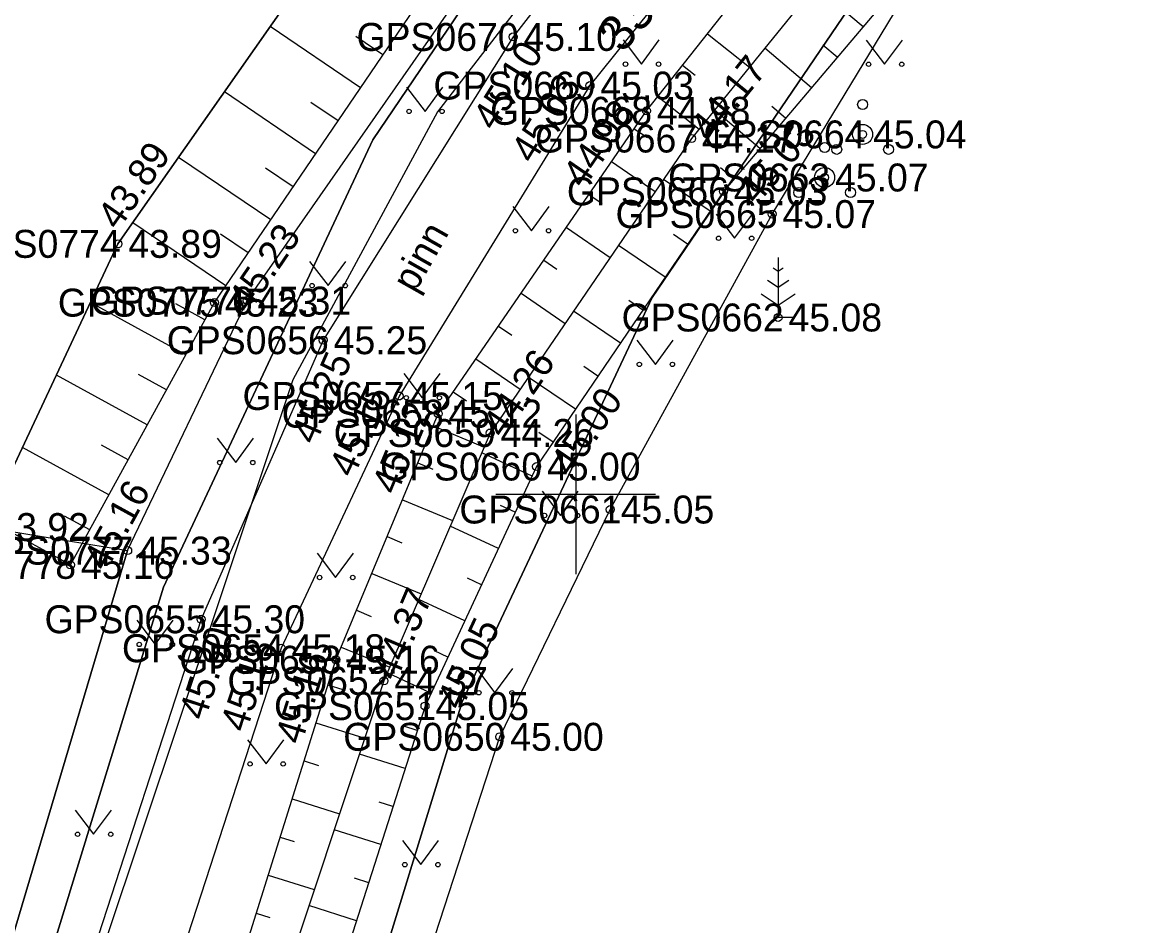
# Model space of a CAD drawing. Extents: x 551623 to 559850, y 6561220 to 6567135.
# Drawn here: x 557236.14 to 557263.92, y 6565639.19 to 6565661.83 of the extents above; entities that cross this region are included whole.
import ezdxf

# ---------------------------------------------------------------- set-up
doc = ezdxf.new("R2010")
doc.units = 0
for name, color, linetype in [('HALJASTUS', 7, 'Continuous'), ('KORGUS-EH2000', 7, 'Continuous'), ('MOOTKORG-EH2000', 7, 'Continuous'), ('MOOTMPUNKT', 7, 'Continuous'), ('MOOTNR', 7, 'Continuous'), ('MOOTPIIR', 7, 'Continuous'), ('MPKAABEL', 7, 'Continuous'), ('PIIR', 7, 'Continuous'), ('PUU', 7, 'Continuous'), ('RELJEEF', 7, 'Continuous'), ('TEE', 7, 'Continuous'), ('VORK', 7, 'Continuous')]:
    doc.layers.add(name, color=color, linetype=linetype)

msp = doc.modelspace()

# ---------------------------------------------------------------- linework, layer by layer
at = {"layer": 'HALJASTUS'}
for p, q in [((557251.184, 6565661.384), (557251.647, 6565660.777)), ((557251.647, 6565660.777), (557252.093, 6565661.384)), ((557257.272, 6565661.382), (557257.735, 6565660.776)), ((557257.735, 6565660.776), (557258.181, 6565661.382)), ((557245.763, 6565660.2), (557246.227, 6565659.593)), ((557246.227, 6565659.593), (557246.672, 6565660.2)), ((557248.428, 6565657.212), (557248.892, 6565656.605)), ((557248.892, 6565656.605), (557249.337, 6565657.212)), ((557253.514, 6565657.022), (557253.977, 6565656.415)), ((557253.977, 6565656.415), (557254.423, 6565657.022)), ((557243.337, 6565655.835), (557243.8, 6565655.228)), ((557243.8, 6565655.228), (557244.246, 6565655.835)), ((557251.531, 6565653.862), (557251.994, 6565653.255)), ((557251.994, 6565653.255), (557252.44, 6565653.862)), ((557245.695, 6565653.027), (557246.158, 6565652.42)), ((557246.158, 6565652.42), (557246.604, 6565653.027)), ((557241.023, 6565651.403), (557241.487, 6565650.796)), ((557241.487, 6565650.796), (557241.932, 6565651.403)), ((557249.156, 6565650.075), (557249.619, 6565649.469)), ((557249.619, 6565649.469), (557250.065, 6565650.075)), ((557243.525, 6565648.522), (557243.988, 6565647.916)), ((557243.988, 6565647.916), (557244.434, 6565648.522)), ((557239.009, 6565646.844), (557239.472, 6565646.238)), ((557239.472, 6565646.238), (557239.918, 6565646.844)), ((557247.512, 6565645.636), (557247.975, 6565645.029)), ((557247.975, 6565645.029), (557248.421, 6565645.636)), ((557241.784, 6565643.852), (557242.248, 6565643.245)), ((557242.248, 6565643.245), (557242.693, 6565643.852)), ((557237.466, 6565642.088), (557237.929, 6565641.482)), ((557237.929, 6565641.482), (557238.375, 6565642.088)), ((557245.659, 6565641.327), (557246.122, 6565640.721)), ((557246.122, 6565640.721), (557246.568, 6565641.327))]:
    msp.add_line(p, q, dxfattribs=at)
for centre in [(557251.246, 6565660.777), (557252.075, 6565660.777), (557257.334, 6565660.776), (557258.163, 6565660.776), (557245.826, 6565659.593), (557246.654, 6565659.593), (557248.49, 6565656.605), (557249.319, 6565656.605), (557253.576, 6565656.415), (557254.405, 6565656.415), (557243.399, 6565655.228), (557244.228, 6565655.228), (557251.593, 6565653.255), (557252.422, 6565653.255), (557245.757, 6565652.42), (557246.586, 6565652.42), (557241.086, 6565650.796), (557241.914, 6565650.796), (557249.218, 6565649.469), (557250.047, 6565649.469), (557243.587, 6565647.916), (557244.416, 6565647.916), (557239.071, 6565646.238), (557239.9, 6565646.238), (557247.574, 6565645.029), (557248.403, 6565645.029), (557241.846, 6565643.245), (557242.675, 6565643.245), (557237.528, 6565641.482), (557238.357, 6565641.482), (557245.721, 6565640.721), (557246.55, 6565640.721)]:
    msp.add_circle(centre, 0.055, dxfattribs=at)
at = {"layer": 'KORGUS-EH2000'}
for centre in [(557248.431, 6565661.461), (557250.357, 6565660.24), (557251.772, 6565659.608), (557252.9, 6565658.914), (557253.698, 6565657.59), (557254.917, 6565657.021), (557238.538, 6565656.275), (557240.953, 6565654.802), (557243.679, 6565653.861), (557245.577, 6565652.463), (557246.556, 6565652.019), (557247.858, 6565651.536), (557249.02, 6565650.696), (557250.866, 6565649.619), (557237.349, 6565648.232), (557240.62, 6565646.869), (557242.626, 6565646.143), (557243.992, 6565645.856), (557245.198, 6565645.326), (557246.226, 6565644.693), (557248.099, 6565643.924)]:
    msp.add_circle(centre, 0.1, dxfattribs=at)
at = {"layer": 'MOOTMPUNKT'}
for centre in [(557248.431, 6565661.461), (557250.357, 6565660.24), (557251.772, 6565659.608), (557252.9, 6565658.914), (557257.184, 6565659.017), (557256.232, 6565657.938), (557253.698, 6565657.59), (557254.917, 6565657.021), (557238.538, 6565656.275), (557240.953, 6565654.802), (557241.774, 6565654.853), (557255.067, 6565654.43), (557243.679, 6565653.861), (557245.577, 6565652.463), (557246.556, 6565652.019), (557247.858, 6565651.536), (557249.02, 6565650.696), (557250.866, 6565649.619), (557238.781, 6565648.589), (557237.349, 6565648.232), (557240.62, 6565646.869), (557242.626, 6565646.143), (557243.992, 6565645.856), (557245.198, 6565645.326), (557246.226, 6565644.693), (557248.099, 6565643.924)]:
    msp.add_circle(centre, 0.1, dxfattribs=at)
at = {"layer": 'MOOTPIIR'}
for points in [[(557245.555, 6565636.1), (557248.099, 6565643.924), (557250.866, 6565649.619), (557254.917, 6565657.021), (557259.196, 6565664.075), (557276.032, 6565682.424), (557273.894, 6565684.311), (557271.675, 6565688.656), (557267.75, 6565696.103), (557253.992, 6565710.741)], [(557245.71, 6565705.182), (557249.523, 6565700.727), (557250.977, 6565699.359), (557257.203, 6565692.419), (557260.096, 6565689.551), (557261.366, 6565687.733), (557261.382, 6565686.012), (557250.878, 6565673.083), (557244.105, 6565664.23), (557238.538, 6565656.275), (557235.208, 6565649.179), (557238.781, 6565648.589), (557235.396, 6565637.24)]]:
    msp.add_lwpolyline(points, dxfattribs=at)
at = {"layer": 'MPKAABEL'}
msp.add_lwpolyline([(557235.047, 6565735.125), (557234.281, 6565734.359), (557231.77, 6565732.551), (557229, 6565729.371), (557228.121, 6565728.559), (557228.07, 6565728.02), (557229.129, 6565727.27), (557229.661, 6565726.85), (557231.346, 6565725.176), (557244.421, 6565711.623), (557261.97, 6565692.96), (557263.956, 6565690.384), (557264.984, 6565686.986), (557264.272, 6565683.559), (557259.573, 6565676.019), (557251.607, 6565666.164), (557246.537, 6565659.579), (557242.919, 6565652.865), (557241, 6565647.102), (557236.37, 6565633.268)], dxfattribs=at)
at = {"layer": 'PIIR'}
for points in [[(557243.52, 6565632.96), (557247.16, 6565644.8), (557251.91, 6565654.93), (557261.04, 6565668.36), (557270.34, 6565682.02), (557270.57, 6565689.21), (557268.27, 6565694.5), (557259.16, 6565704), (557279.1, 6565724.92), (557294.14, 6565740.66), (557309.99, 6565745.61), (557317.31, 6565750.46), (557325.14, 6565760.25), (557327.8, 6565754.21), (557332.2, 6565751.03), (557335.38, 6565742.85), (557342.68, 6565718.78), (557343.81, 6565713.57), (557348.97, 6565696.65), (557352.71, 6565684.51), (557359.39, 6565665.68), (557358.74, 6565665.3), (557279.72, 6565619.27)], [(557235.81, 6565635.09), (557239.68, 6565647.67), (557244.92, 6565658.88), (557253.96, 6565672.24), (557262.21, 6565684.68), (557262.54, 6565687.68), (557261.47, 6565690), (557221.04, 6565732.05), (557230.16, 6565740.29), (557240.48, 6565729.5), (557239.06, 6565725.02), (557259.16, 6565704), (557268.27, 6565694.5), (557270.57, 6565689.21), (557270.34, 6565682.02), (557261.04, 6565668.36), (557251.91, 6565654.93), (557247.16, 6565644.8), (557243.52, 6565632.96)]]:
    msp.add_lwpolyline(points, dxfattribs=at)
msp.add_lwpolyline([(557221.04, 6565732.05), (557261.47, 6565690), (557262.54, 6565687.68), (557262.21, 6565684.68), (557253.96, 6565672.24), (557244.92, 6565658.88), (557239.68, 6565647.67), (557235.81, 6565635.09), (557232.31, 6565621.12), (557216.16, 6565551.43), (557215.43, 6565552.43), (557210.88, 6565558.36), (557206.12, 6565554.71), (557205.13, 6565556), (557165.18, 6565662.77)], close=True, dxfattribs=at)
at = {"layer": 'PUU'}
for p, q in [((557255.067, 6565655.93), (557255.067, 6565654.43)), ((557255.067, 6565655.58), (557254.943, 6565655.663)), ((557255.192, 6565655.663), (557255.067, 6565655.58)), ((557255.067, 6565655.18), (557254.801, 6565655.358)), ((557255.334, 6565655.358), (557255.067, 6565655.18)), ((557254.643, 6565655.019), (557255.067, 6565654.737)), ((557255.067, 6565654.737), (557255.492, 6565655.019)), ((557255.427, 6565654.43), (557255.067, 6565654.43))]:
    msp.add_line(p, q, dxfattribs=at)
msp.add_lwpolyline([(557229.649, 6565617.838), (557230.707, 6565620.212), (557232.788, 6565627.16), (557235.396, 6565637.24), (557238.781, 6565648.589), (557241.774, 6565654.853), (557247.314, 6565662.815), (557251.616, 6565669.296)], dxfattribs=at)
for centre, radius in [((557257.184, 6565659.767), 0.125), ((557257.184, 6565659.017), 0.25), ((557256.232, 6565658.688), 0.125), ((557256.534, 6565658.642), 0.125), ((557257.834, 6565658.642), 0.125), ((557256.232, 6565657.938), 0.25), ((557255.582, 6565657.562), 0.125), ((557256.882, 6565657.562), 0.125)]:
    msp.add_circle(centre, radius, dxfattribs=at)
at = {"layer": 'RELJEEF'}
for p, q in [((557257.193, 6565661.712), (557255.989, 6565662.732)), ((557244.61, 6565660.184), (557242.349, 6565661.72)), ((557245.172, 6565661.011), (557244.497, 6565661.469)), ((557253.296, 6565661.537), (557254.349, 6565660.705)), ((557255.9, 6565660.186), (557254.731, 6565661.177)), ((557256.546, 6565660.949), (557256.19, 6565661.251)), ((557252.676, 6565660.752), (557252.989, 6565660.505)), ((557243.486, 6565658.529), (557241.202, 6565660.081)), ((557244.048, 6565659.357), (557243.366, 6565659.82)), ((557252.056, 6565659.967), (557253.091, 6565659.151)), ((557255.253, 6565659.423), (557254.907, 6565659.716)), ((557254.606, 6565658.661), (557253.472, 6565659.622)), ((557251.465, 6565659.161), (557251.793, 6565658.936)), ((557242.362, 6565656.875), (557240.055, 6565658.443)), ((557250.899, 6565658.337), (557251.992, 6565657.586)), ((557242.924, 6565657.702), (557242.235, 6565658.17)), ((557253.96, 6565657.898), (557253.626, 6565658.18)), ((557253.364, 6565657.097), (557252.198, 6565657.888)), ((557250.332, 6565657.513), (557250.661, 6565657.287)), ((557241.238, 6565655.221), (557238.908, 6565656.804)), ((557249.766, 6565656.689), (557250.863, 6565655.935)), ((557241.8, 6565656.048), (557241.104, 6565656.521)), ((557252.802, 6565656.269), (557252.452, 6565656.507)), ((557252.24, 6565655.442), (557251.069, 6565656.236)), ((557249.199, 6565655.865), (557249.529, 6565655.638)), ((557248.633, 6565655.041), (557249.735, 6565654.283)), ((557240.235, 6565653.493), (557237.847, 6565654.802)), ((557240.715, 6565654.369), (557239.983, 6565654.772)), ((557251.679, 6565654.614), (557251.327, 6565654.853)), ((557251.117, 6565653.787), (557249.941, 6565654.585)), ((557248.066, 6565654.217), (557248.398, 6565653.989)), ((557247.5, 6565653.393), (557248.606, 6565652.632)), ((557250.556, 6565652.959), (557250.202, 6565653.199)), ((557239.273, 6565651.739), (557236.996, 6565652.988)), ((557239.754, 6565652.616), (557239.054, 6565653)), ((557249.994, 6565652.132), (557248.813, 6565652.934)), ((557246.933, 6565652.569), (557247.266, 6565652.34)), ((557246.428, 6565651.712), (557247.705, 6565651.18)), ((557249.433, 6565651.304), (557249.077, 6565651.546)), ((557238.311, 6565649.986), (557236.145, 6565651.174)), ((557238.792, 6565650.863), (557238.125, 6565651.228)), ((557248.908, 6565650.456), (557247.646, 6565651.043)), ((557246.044, 6565650.788), (557246.424, 6565650.63)), ((557245.659, 6565649.865), (557246.918, 6565649.342)), ((557248.486, 6565649.549), (557248.116, 6565649.722)), ((557237.83, 6565649.109), (557237.197, 6565649.456)), ((557237.349, 6565648.232), (557235.294, 6565649.36)), ((557248.064, 6565648.643), (557246.859, 6565649.204)), ((557245.275, 6565648.942), (557245.65, 6565648.786)), ((557244.891, 6565648.019), (557246.13, 6565647.503)), ((557247.642, 6565647.736), (557247.289, 6565647.901)), ((557247.22, 6565646.83), (557246.071, 6565647.365)), ((557244.507, 6565647.095), (557244.876, 6565646.942)), ((557244.123, 6565646.172), (557245.343, 6565645.665)), ((557246.798, 6565645.923), (557246.462, 6565646.08)), ((557246.376, 6565645.016), (557245.283, 6565645.525)), ((557243.795, 6565645.228), (557244.167, 6565645.112)), ((557243.496, 6565644.274), (557244.719, 6565643.891)), ((557246.03, 6565644.08), (557245.692, 6565644.188)), ((557243.197, 6565643.32), (557243.558, 6565643.206)), ((557245.727, 6565643.127), (557244.586, 6565643.491)), ((557242.898, 6565642.366), (557244.086, 6565641.993)), ((557245.423, 6565642.175), (557245.077, 6565642.285)), ((557242.598, 6565641.411), (557242.95, 6565641.301)), ((557245.12, 6565641.222), (557243.953, 6565641.594)), ((557242.299, 6565640.457), (557243.453, 6565640.096)), ((557244.816, 6565640.269), (557244.462, 6565640.382)), ((557244.512, 6565639.316), (557243.32, 6565639.696)), ((557242, 6565639.503), (557242.341, 6565639.396))]:
    msp.add_line(p, q, dxfattribs=at)
for points in [[(557237.349, 6565648.232), (557240.953, 6565654.802), (557246.628, 6565663.155), (557253.13, 6565671.991), (557262.868, 6565683.997), (557263.672, 6565685.69), (557263.904, 6565687.185), (557262.999, 6565689.393), (557252.498, 6565700.957), (557251.236, 6565701.233), (557249.523, 6565700.727)], [(557235.208, 6565649.179), (557238.538, 6565656.275), (557244.105, 6565664.23), (557250.878, 6565673.083), (557261.382, 6565686.111), (557261.366, 6565687.733), (557260.096, 6565689.551), (557257.203, 6565692.419), (557250.977, 6565699.359)], [(557276.032, 6565682.424), (557267.03, 6565672.673), (557259.196, 6565664.075), (557253.698, 6565657.59), (557249.02, 6565650.696), (557246.226, 6565644.693), (557243.555, 6565636.313), (557240.309, 6565622.555), (557236.622, 6565607.602), (557236.903, 6565606.736), (557237.832, 6565606.216), (557238.451, 6565605.416), (557237.619, 6565604.595), (557236.099, 6565604.234), (557235.049, 6565605.383), (557234.578, 6565607.054), (557237.949, 6565623.279), (557241.154, 6565636.802), (557243.992, 6565645.856), (557246.556, 6565652.019), (557251.772, 6565659.608), (557256.811, 6565665.99), (557264.68, 6565674.934), (557273.894, 6565684.311)], [(557275.05, 6565683.277), (557266.001, 6565673.9), (557257.761, 6565664.922), (557252.9, 6565658.914), (557247.858, 6565651.536), (557245.198, 6565645.326), (557242.288, 6565636.602), (557239.228, 6565623.181), (557235.657, 6565608.02), (557235.671, 6565606.861), (557236.442, 6565605.941)]]:
    msp.add_lwpolyline(points, dxfattribs=at)
at = {"layer": 'TEE'}
for points in [[(557245.71, 6565705.182), (557247.584, 6565706.582), (557249.267, 6565708.479), (557252.003, 6565707.327), (557265.633, 6565694.322), (557268.301, 6565689.765), (557268.577, 6565684.249), (557266.725, 6565681.019), (557263.662, 6565675.713), (557255.711, 6565666.92), (557250.357, 6565660.24), (557245.577, 6565652.463), (557242.626, 6565646.143), (557239.727, 6565637.23), (557236.245, 6565623.922), (557233.514, 6565609.814)], [(557248.534, 6565700.315), (557250.588, 6565701.541), (557252.561, 6565701.428), (557255.675, 6565700.004), (557263.28, 6565692.788), (557265.752, 6565688.834), (557265.619, 6565684.843), (557264.354, 6565681.784), (557261.608, 6565677.494), (557253.875, 6565668.497), (557248.431, 6565661.461), (557243.679, 6565653.861), (557240.62, 6565646.869), (557237.728, 6565637.954), (557234.239, 6565624.488), (557231.922, 6565613.779)]]:
    msp.add_lwpolyline(points, dxfattribs=at)
at = {"layer": 'VORK'}
for p, q in [((557250, 6565652), (557250, 6565648)), ((557248, 6565650), (557252, 6565650))]:
    msp.add_line(p, q, dxfattribs=at)

# ---------------------------------------------------------------- texts
at = {"layer": 'KORGUS-EH2000'}
for s, rotation, p in [(' 45.10', 57.9835, (557247.831, 6565658.856)), (' 44.17', 51.0161, (557253.188, 6565658.602)), (' 45.03', 58.424, (557248.794, 6565658.031)), (' 44.98', 55.4935, (557250.053, 6565657.421)), (' 45.03', 49.7087, (557254.366, 6565657.024)), (' 43.89', 55.0132, (557238.394, 6565656.375)), (' 45.23', 55.8029, (557241.677, 6565654.31)), (' 44.26', 55.6512, (557248.043, 6565651.162)), (' 45.25', 66.3724, (557243.373, 6565650.978)), (' 45.15', 64.975, (557244.314, 6565650.151)), (' 45.00', 55.838, (557249.744, 6565650.205)), (' 45.12', 67.4123, (557245.413, 6565649.718)), (' 45.16', 61.2511, (557238.116, 6565647.811)), (' 44.37', 66.8152, (557245.405, 6565645.056)), (' 45.30', 72.0252, (557240.632, 6565644.061)), (' 45.05', 65.04, (557247.019, 6565644.324)), (' 45.18', 71.9792, (557241.667, 6565643.761)), (' 45.16', 72.5964, (557243.051, 6565643.456))]:
    msp.add_text(s, height=0.7, rotation=rotation, dxfattribs=at).set_placement(p)
for s, p in [(' 45.07', (557254.917, 6565656.671)), (' 45.05', (557250.866, 6565649.269)), (' 45.00', (557248.099, 6565643.574))]:
    msp.add_text(s, height=0.7, dxfattribs=at).set_placement(p)
at = {"layer": 'MOOTKORG-EH2000'}
for s, p in [(' 45.10', (557248.431, 6565661.11)), (' 45.03', (557250.357, 6565659.89)), (' 44.98', (557251.772, 6565659.258)), (' 44.17', (557252.9, 6565658.564)), (' 45.04', (557257.184, 6565658.667)), (' 45.07', (557256.232, 6565657.588)), (' 45.03', (557253.698, 6565657.24)), (' 45.07', (557254.917, 6565656.671)), (' 43.89', (557238.538, 6565655.925)), (' 45.23', (557240.953, 6565654.452)), (' 45.31', (557241.774, 6565654.503)), (' 45.08', (557255.067, 6565654.08)), (' 45.25', (557243.679, 6565653.511)), (' 45.15', (557245.577, 6565652.113)), (' 45.12', (557246.556, 6565651.669)), (' 44.26', (557247.858, 6565651.186)), (' 45.00', (557249.02, 6565650.346)), (' 45.05', (557250.866, 6565649.269)), (' 43.92', (557235.208, 6565648.829)), (' 45.33', (557238.781, 6565648.239)), (' 45.16', (557237.349, 6565647.882)), (' 45.30', (557240.62, 6565646.519)), (' 45.18', (557242.626, 6565645.793)), (' 45.16', (557243.992, 6565645.506)), (' 44.37', (557245.198, 6565644.976)), (' 45.05', (557246.226, 6565644.343)), (' 45.00', (557248.099, 6565643.574))]:
    msp.add_text(s, height=0.7, dxfattribs=at).set_placement(p)
at = {"layer": 'MOOTNR'}
for s, p in [('GPS0670 ', (557244.511, 6565661.11)), ('GPS0669 ', (557246.437, 6565659.89)), ('GPS0668 ', (557247.853, 6565659.258)), ('GPS0667 ', (557248.98, 6565658.564)), ('GPS0664 ', (557253.194, 6565658.667)), ('GPS0663 ', (557252.312, 6565657.588)), ('GPS0666 ', (557249.778, 6565657.24)), ('GPS0665 ', (557250.997, 6565656.671)), ('GPS0774 ', (557234.548, 6565655.925)), ('GPS0775 ', (557237.033, 6565654.452)), ('GPS0776 ', (557237.854, 6565654.503)), ('GPS0662 ', (557251.148, 6565654.08)), ('GPS0656 ', (557239.759, 6565653.511)), ('GPS0657 ', (557241.657, 6565652.113)), ('GPS0658 ', (557242.636, 6565651.669)), ('GPS0659 ', (557243.938, 6565651.186)), ('GPS0660 ', (557245.1, 6565650.346)), ('GPS0661 ', (557247.086, 6565649.269)), ('GPS0777 ', (557234.861, 6565648.239)), ('GPS0778 ', (557233.429, 6565647.882)), ('GPS0655 ', (557236.7, 6565646.519)), ('GPS0654 ', (557238.637, 6565645.793)), ('GPS0653 ', (557240.072, 6565645.506)), ('GPS0652 ', (557241.278, 6565644.976)), ('GPS0651 ', (557242.446, 6565644.343)), ('GPS0650 ', (557244.179, 6565643.574))]:
    msp.add_text(s, height=0.7, dxfattribs=at).set_placement(p)
at = {"layer": 'PIIR'}
msp.add_text('33801:001:1597', height=0.9, rotation=49.45, dxfattribs=at).set_placement((557251.169, 6565661.027))
at = {"layer": 'TEE'}
msp.add_text('pinn', height=0.7, rotation=60.5688, dxfattribs=at).set_placement((557245.972, 6565655.018))

doc.saveas('drawing.dxf')
